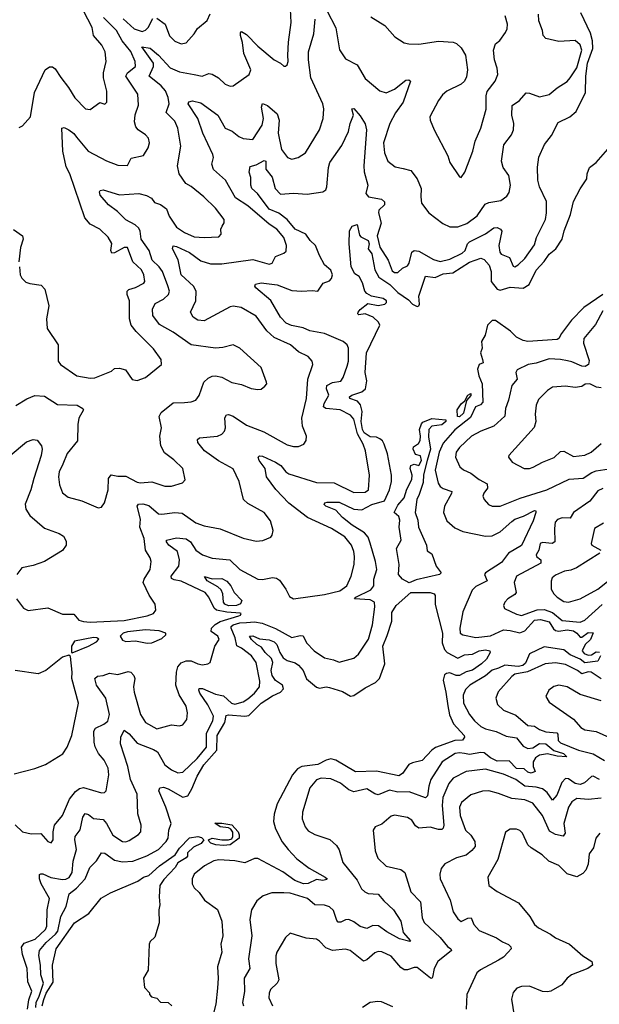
# Model space of a CAD drawing. Extents: x 2087054 to 2277909, y 548907 to 753496.
# Tile 313 of 444: x 2184403 to 2187963, y 689515 to 695562. Entities that reach past the tile are written whole.
import ezdxf

# ---------------------------------------------------------------- set-up
doc = ezdxf.new("R2010")
doc.units = 0

msp = doc.modelspace()

# ---------------------------------------------------------------- linework, layer by layer
at = {"layer": '0CON20XD'}
for points in [[(2184377.9, 693192.1), (2184446.2, 693233.8), (2184495, 693253.5), (2184555, 693250.6), (2184635, 693198.9), (2184755, 693195.4), (2184791.2, 693175), (2184793.8, 693165), (2184765.6, 693115), (2184758.9, 693075), (2184757.8, 692975), (2184695, 692897.5), (2184666.8, 692833.2), (2184645.6, 692785), (2184640, 692755), (2184646.9, 692705), (2184665.5, 692655.5), (2184699.4, 692629.4), (2184785, 692606.9), (2184885, 692563.8), (2184905, 692567.5), (2184924.3, 692595.7), (2184946.3, 692673.7), (2184948.2, 692745), (2184965, 692765.7), (2185005, 692757.9), (2185055, 692757.8), (2185125, 692721.5), (2185145, 692717.9), (2185215, 692723.5), (2185295, 692696.7), (2185335, 692697.1), (2185402.7, 692717.3), (2185418.8, 692735), (2185404, 692805), (2185349.5, 692859.5), (2185292.7, 692902.7), (2185269.1, 692945), (2185263.6, 693003.6), (2185273.1, 693055), (2185259.4, 693125), (2185270.9, 693149.1), (2185345, 693209.2), (2185415, 693211.1), (2185455.5, 693214.5), (2185485, 693226), (2185505, 693253.3), (2185534.7, 693335.3), (2185560.2, 693359.8), (2185585, 693371.9), (2185605, 693374.3), (2185645, 693366.9), (2185705, 693334.2), (2185765, 693322), (2185825, 693296.2), (2185865, 693290), (2185885, 693293.8), (2185909.5, 693310.5), (2185920, 693325), (2185918.8, 693335), (2185886.2, 693425), (2185755, 693544.3), (2185715, 693565.7), (2185650.9, 693549.1), (2185605, 693545.5), (2185455, 693566), (2185345, 693642.9), (2185261, 693691), (2185219.7, 693745), (2185219.2, 693785), (2185235, 693819.6), (2185285.7, 693845), (2185317.1, 693875), (2185321.9, 693895), (2185312, 693928), (2185280.5, 694015), (2185258.5, 694045), (2185215.5, 694085), (2185197.5, 694145), (2185149.5, 694215), (2185143.2, 694263.2), (2185135, 694282.2), (2185112.7, 694302.7), (2185055, 694333.3), (2185003.3, 694383.3), (2184947.5, 694425), (2184896.9, 694485), (2184892.3, 694505), (2184896.4, 694513.6), (2184915, 694516.5), (2185015, 694485.8), (2185135, 694495.3), (2185182.6, 694482.6), (2185211.9, 694465), (2185229.8, 694439.8), (2185267.8, 694427.8), (2185305, 694401.4), (2185321.8, 694355), (2185365, 694287.3), (2185415, 694254.7), (2185475, 694228.2), (2185535, 694223.9), (2185625, 694229.2), (2185641.2, 694245), (2185638, 694275), (2185645.9, 694294.1), (2185658.8, 694315), (2185658, 694335), (2185605, 694404.2), (2185533.7, 694473.7), (2185455, 694536.9), (2185422.5, 694555), (2185381.8, 694615), (2185371.8, 694665), (2185392.1, 694785), (2185373.9, 694895), (2185355, 694938), (2185301.7, 694991.7), (2185320.8, 695045), (2185313.9, 695085), (2185298, 695125), (2185271.2, 695155), (2185198.5, 695215), (2185224.9, 695275), (2185225.4, 695295.4), (2185152.9, 695395), (2185205, 695386.2), (2185255, 695344.3), (2185326.9, 695266.9), (2185385, 695242.2), (2185475, 695225.4), (2185524.4, 695215.6), (2185565, 695231.4), (2185585, 695227.8), (2185624, 695205), (2185665, 695166.2), (2185695, 695153.8), (2185715, 695156.2), (2185812, 695225), (2185821.8, 695255), (2185780, 695355), (2185771.8, 695421.8), (2185758.1, 695465), (2185758.3, 695481.7), (2185765, 695490), (2185795, 695470.8), (2185865, 695399.4), (2185965, 695315.7), (2186005.8, 695295.8), (2186025, 695277.5), (2186035, 695276.7), (2186046.2, 695285), (2186052.5, 695305), (2186048.9, 695345), (2186054.5, 695425), (2186070.5, 695545), (2186066.4, 695626.4)], [(2184399.3, 694900.7), (2184419.3, 694910.7), (2184468, 694965), (2184494, 695115), (2184560, 695255), (2184585, 695272.5), (2184605, 695272.5), (2184620.5, 695260.5), (2184655, 695207.1), (2184703.3, 695145), (2184741.7, 695081.7), (2184806.2, 695015), (2184835, 695010), (2184895, 695053.8), (2184925, 695043.3), (2184937.1, 695055), (2184937.9, 695122.1), (2184916.5, 695205), (2184917.8, 695235), (2184934.5, 695305), (2184927.3, 695365), (2184906.7, 695405), (2184855.4, 695465), (2184846.8, 695515), (2184795.5, 695615.5)], [(2186288.5, 695618.5), (2186345, 695511.2), (2186366.4, 695376.4), (2186405, 695322), (2186475, 695284.2), (2186525, 695201.4), (2186614.7, 695124.7), (2186653.8, 695113.8), (2186705.2, 695134.8), (2186775, 695190.5), (2186792.7, 695192.7), (2186803.8, 695185), (2186758.8, 695055), (2186710.8, 694989.2), (2186676.2, 694925), (2186638.5, 694805), (2186643.6, 694745), (2186665, 694692.5), (2186708.3, 694658.3), (2186758.9, 694648.9), (2186805.3, 694635.3), (2186843.7, 694583.7), (2186868.9, 694525), (2186866.4, 694475), (2186871.8, 694435), (2186915.6, 694375), (2187001.1, 694311.1), (2187045, 694290), (2187095, 694290), (2187149.9, 694310.1), (2187212, 694358), (2187261.3, 694428.7), (2187285, 694439.1), (2187358.9, 694451.1), (2187395, 694478), (2187408.7, 694501.3), (2187418.1, 694545), (2187408.5, 694605), (2187371.9, 694655), (2187363.4, 694693.4), (2187377.2, 694792.8), (2187424.6, 694855.4), (2187435.6, 694885), (2187437.3, 694925), (2187426.9, 694975), (2187428.6, 695035), (2187473.4, 695066.6), (2187515, 695113.1), (2187535, 695111.8), (2187595, 695088.9), (2187655, 695101.8), (2187705, 695143.6), (2187765, 695182.7), (2187785.2, 695204.8), (2187825, 695265.6), (2187855.8, 695375), (2187845, 695407.1), (2187815, 695434.3), (2187715, 695428.9), (2187635, 695445.8), (2187618.6, 695465), (2187614.4, 695495), (2187591.2, 695555), (2187590.6, 695595)], [(2184375, 690617.5), (2184418.8, 690575), (2184472.1, 690562.1), (2184533.2, 690563.2), (2184575, 690513.8), (2184595, 690506.7), (2184608.1, 690525), (2184607.5, 690575), (2184616.8, 690615), (2184665, 690674.5), (2184708.8, 690775), (2184745, 690822.3), (2184769.9, 690840.1), (2184795, 690846.7), (2184905, 690813.3), (2184924.4, 690815.6), (2184934.2, 690825), (2184950.5, 690925), (2184946.4, 690965), (2184920.6, 691015), (2184885.7, 691055), (2184866, 691096), (2184859.3, 691125), (2184857.3, 691192.7), (2184869, 691211), (2184920, 691235), (2184945, 691254.4), (2184953.8, 691295), (2184931.6, 691395), (2184873.4, 691475), (2184863.6, 691515), (2184880.2, 691529.8), (2184915, 691533.6), (2184955, 691549.4), (2185005, 691540.5), (2185069.3, 691559.3), (2185085.3, 691555.3), (2185104.4, 691535), (2185110.5, 691515), (2185102.5, 691465), (2185105, 691432.5), (2185144.1, 691294.1), (2185176, 691246), (2185245, 691206.9), (2185335, 691230.6), (2185385, 691226), (2185405, 691231.2), (2185430, 691265), (2185434.3, 691305.7), (2185424.4, 691345), (2185381.5, 691415), (2185361.1, 691475), (2185366.1, 691555), (2185375, 691587.1), (2185395, 691612.5), (2185425, 691624.7), (2185455, 691623.9), (2185496.7, 691605), (2185525, 691599.4), (2185557.5, 691605), (2185573.3, 691615), (2185602, 691715), (2185628.8, 691755), (2185620, 691775), (2185578.5, 691805), (2185581.5, 691825), (2185602.8, 691847.2), (2185633.8, 691866.2), (2185748.6, 691901.4), (2185758.8, 691905), (2185763.3, 691915), (2185756.7, 691916.7), (2185675, 691922.9), (2185611.2, 691935), (2185597.9, 691947.9), (2185564.6, 692015), (2185542.2, 692045), (2185395, 692114.2), (2185351.8, 692121.8), (2185335, 692130.6), (2185332.3, 692145), (2185380, 692205), (2185383.3, 692245), (2185372.3, 692295), (2185319.2, 692335), (2185304.5, 692355), (2185305, 692365.7), (2185365, 692380.3), (2185425, 692373.3), (2185451.9, 692355), (2185485, 692304.7), (2185525.8, 692275.8), (2185585, 692254.6), (2185692.9, 692245), (2185755.9, 692185.9), (2185865, 692126.9), (2185895, 692123.5), (2185955, 692136.9), (2185981.2, 692131.2), (2185999.1, 692119.1), (2186037.5, 692065), (2186059.7, 692019.7), (2186085, 692004.6), (2186275, 692031.2), (2186370, 692055), (2186412.5, 692085), (2186438.8, 692145), (2186457.7, 692215), (2186458.9, 692265), (2186456, 692295), (2186440, 692335), (2186400.4, 692385), (2186317.3, 692437.3), (2186171.4, 692505), (2186055, 692592.7), (2185977, 692677), (2185918.8, 692755), (2185910.9, 692805), (2185873.1, 692855), (2185866.7, 692875), (2185875, 692883.3), (2185895, 692880.6), (2185975, 692845.2), (2186005.9, 692825), (2186037.5, 692785), (2186055, 692773.6), (2186225, 692719.2), (2186335, 692717.7), (2186455, 692658.2), (2186525, 692660.6), (2186545.6, 692675), (2186552.1, 692765), (2186527.1, 692915), (2186513.2, 692955), (2186478.5, 693018.5), (2186455, 693109.5), (2186435, 693133.1), (2186372, 693165), (2186284, 693174), (2186268.5, 693185), (2186273, 693205), (2186301.6, 693255), (2186287.5, 693295), (2186289.6, 693315), (2186325, 693334.8), (2186375, 693341.4), (2186389.6, 693365), (2186415.3, 693435), (2186421.8, 693465), (2186423.3, 693545), (2186414.6, 693564.6), (2186388.8, 693585), (2186275, 693634.7), (2186185, 693650.8), (2186145, 693669.8), (2186073.1, 693683.1), (2186039, 693699), (2186004.5, 693735), (2185945, 693838.1), (2185852.9, 693915), (2185848, 693925), (2185852.2, 693937.8), (2185885, 693945.6), (2185985, 693934.6), (2186075, 693898.4), (2186135, 693893.8), (2186199.4, 693899.4), (2186235, 693893.8), (2186266.8, 693943.2), (2186305, 693957.5), (2186318.1, 693971.9), (2186323.3, 693995), (2186315, 694023.3), (2186275, 694056.7), (2186243.8, 694113.8), (2186220, 694175), (2186186.8, 694206.8), (2186159.7, 694245), (2186095.5, 694275.5), (2186045, 694335.8), (2185995, 694373.2), (2185935, 694399), (2185864.5, 694494.5), (2185828.7, 694525), (2185821.9, 694545), (2185822.7, 694592.7), (2185812.5, 694625), (2185818.8, 694661.2), (2185855, 694671.5), (2185905, 694696.5), (2185915, 694694), (2185915.4, 694645), (2185953.6, 694595), (2185971.9, 694525), (2186005, 694491.1), (2186085, 694496.7), (2186169.4, 694490.6), (2186265, 694504.2), (2186282.7, 694517.3), (2186289.6, 694535), (2186300.4, 694655), (2186308.5, 694685), (2186381.1, 694788.9), (2186422.2, 694875), (2186433.3, 694925), (2186452.9, 694975), (2186442.5, 695015), (2186455, 695016.2), (2186495, 694972.5), (2186525, 694923.3), (2186533.8, 694885), (2186515.8, 694665), (2186518.6, 694628.6), (2186541.1, 694545), (2186529.4, 694495), (2186545, 694474.8), (2186625, 694460.6), (2186643.8, 694443.8), (2186642.9, 694425), (2186607.9, 694392.1), (2186606.3, 694375), (2186623, 694313), (2186599.1, 694235), (2186614.6, 694165), (2186665.8, 694085), (2186690.3, 694020.3), (2186705, 694009.5), (2186725, 694009.3), (2186755, 694036), (2186785, 694051.2), (2186795, 694067.5), (2186812, 694135), (2186825, 694144.2), (2186855, 694139.4), (2186945, 694088.2), (2186985, 694076.8), (2187045, 694091.3), (2187121, 694129), (2187138.4, 694145), (2187153.6, 694185), (2187165, 694198.2), (2187265, 694247.7), (2187315, 694284.6), (2187335, 694285.4), (2187356, 694276), (2187363.6, 694263.6), (2187346.7, 694175), (2187353.1, 694135), (2187361.2, 694121.2), (2187410.8, 694100.8), (2187435, 694048.6), (2187445, 694044.5), (2187465, 694056.4), (2187505, 694096.1), (2187565, 694179.4), (2187578.2, 694225), (2187632, 694335), (2187639.6, 694375), (2187638.2, 694445), (2187595.5, 694535), (2187586.3, 694576.3), (2187582.8, 694657.2), (2187592.8, 694717.2), (2187627.1, 694795), (2187669.6, 694850.4), (2187709.7, 694930.3), (2187782, 694965), (2187821.8, 694998.2), (2187879.1, 695115), (2187880.9, 695215), (2187889.8, 695295), (2187923.4, 695385), (2187921.7, 695431.7), (2187909.3, 695479.3), (2187850.8, 695605)], [(2184382.5, 692005), (2184425, 691948), (2184455, 691933.1), (2184575, 691950), (2184665, 691910), (2184735, 691910.8), (2184766.2, 691875), (2184795.3, 691865.3), (2184835, 691862), (2185045, 691871.3), (2185185, 691900.8), (2185225, 691916), (2185239.2, 691935), (2185235, 691972.5), (2185197.3, 692027.3), (2185161.5, 692105), (2185167.3, 692125), (2185203.3, 692185), (2185210.8, 692235), (2185205, 692256.7), (2185176.4, 692305), (2185167.2, 692375), (2185139.7, 692445), (2185144.6, 692495), (2185123.3, 692575), (2185133, 692587), (2185158.7, 692588.7), (2185195, 692578.2), (2185255, 692527.3), (2185275, 692524.5), (2185355, 692534.7), (2185401.6, 692531.6), (2185485, 692471.9), (2185535, 692452.5), (2185635, 692435.7), (2185775, 692378.6), (2185855, 692359.4), (2185895.6, 692364.4), (2185945.7, 692384.3), (2185954.1, 692395.9), (2185959.2, 692425), (2185942.9, 692485), (2185904, 692535), (2185805, 692591.4), (2185778.1, 692615), (2185750.5, 692725), (2185715, 692804), (2185623.5, 692853.5), (2185538.1, 692915), (2185497.8, 692965), (2185495.7, 692984.3), (2185506.7, 692993.3), (2185617.5, 693005), (2185644.4, 693015.6), (2185660.8, 693035), (2185666.9, 693055), (2185662.2, 693117.8), (2185673.8, 693135), (2185685, 693136.7), (2185715, 693126.9), (2185795, 693072.7), (2185901.5, 693031.5), (2186045, 692950), (2186085, 692940), (2186115, 692940.8), (2186147.5, 692955), (2186163, 692977), (2186163.8, 693005), (2186140.6, 693065), (2186135.5, 693115.5), (2186165.4, 693235), (2186172.5, 693355), (2186202.9, 693445), (2186200, 693465), (2186175, 693494.2), (2186115, 693521.9), (2186065.7, 693565), (2185965, 693610.9), (2185920.6, 693650.6), (2185855, 693740.6), (2185762.5, 693795), (2185715, 693802.2), (2185695, 693798.5), (2185535, 693712.5), (2185496.9, 693716.9), (2185467.5, 693735), (2185452.5, 693765), (2185484.7, 693835.3), (2185486.6, 693895), (2185470.9, 693925), (2185394.8, 693995), (2185376.4, 694086.4), (2185340.8, 694155), (2185345, 694172.5), (2185365, 694170), (2185445, 694131.2), (2185515, 694081.1), (2185575, 694061.8), (2185645, 694063.3), (2185835, 694088.2), (2185935, 694060.4), (2185954.3, 694065.7), (2185975, 694108.6), (2186025, 694128.2), (2186039.3, 694140.7), (2186040.8, 694175), (2186024.6, 694225), (2185982.7, 694275), (2185935, 694306.8), (2185805, 694419.2), (2185728.9, 694468.9), (2185667.4, 694577.4), (2185592.6, 694642.6), (2185583.6, 694675), (2185592.9, 694715), (2185589.2, 694735), (2185528, 694865), (2185497.5, 694955), (2185436.9, 695045), (2185442.5, 695057.5), (2185465, 695064.7), (2185515, 695051.4), (2185619.8, 694975), (2185665.4, 694895), (2185707, 694877), (2185747.8, 694845), (2185775, 694831.8), (2185835, 694825.7), (2185892, 694915), (2185900, 694955), (2185888.5, 695025), (2185893.5, 695046.5), (2185925, 695034.4), (2185983.5, 694983.5), (2185997.6, 694945), (2185990.6, 694865), (2186011.5, 694765), (2186048, 694715), (2186074.1, 694705.9), (2186112.5, 694715), (2186158.8, 694745), (2186244.5, 694885), (2186267.1, 694955), (2186270.7, 695015), (2186264.1, 695045), (2186191.7, 695205), (2186176.5, 695315), (2186177.6, 695365), (2186209.7, 695475), (2186217.8, 695565)], [(2184401.1, 694045), (2184405.7, 693995), (2184415.5, 693975.5), (2184440.7, 693950.7), (2184465, 693941.4), (2184535, 693930.8), (2184557.2, 693907.2), (2184580.6, 693805), (2184566.9, 693725), (2184571.1, 693665), (2184637.9, 693565), (2184638.1, 693465), (2184654, 693445), (2184754.6, 693374.6), (2184835, 693360), (2184865, 693361.5), (2184965.9, 693404.1), (2184985, 693420), (2185015, 693422), (2185052.3, 693412.3), (2185093, 693353), (2185125, 693346), (2185175, 693364), (2185273.3, 693445), (2185272, 693475), (2185225, 693540.8), (2185117.4, 693647.4), (2185087.8, 693685), (2185077.8, 693725), (2185076.2, 693836.2), (2185063.1, 693875), (2185062.9, 693895), (2185073.8, 693905), (2185113.3, 693916.7), (2185165, 693943.3), (2185171.2, 693955), (2185165.3, 693995), (2185150.9, 694025), (2185096.9, 694075), (2185065, 694163.3), (2185045, 694163.4), (2184985, 694129.2), (2184968.3, 694128.3), (2184963.2, 694145), (2184967.6, 694187.6), (2184945.4, 694225.4), (2184894, 694275), (2184836.1, 694306.1), (2184803.3, 694345), (2184710.4, 694615), (2184688.1, 694658.1), (2184667.2, 694755), (2184661.2, 694895), (2184675, 694899.2), (2184705, 694886.5), (2184735, 694862.7), (2184751.1, 694841.1), (2184824.2, 694755), (2184936.2, 694695), (2185005, 694667.8), (2185065, 694666.7), (2185088.3, 694711.7), (2185162.7, 694727.3), (2185192.2, 694775), (2185199.5, 694805), (2185194.4, 694835), (2185175.3, 694855.3), (2185130, 694885), (2185115.6, 694905), (2185106.9, 694935), (2185112, 694978), (2185132.8, 695037.2), (2185128.9, 695105), (2185054.7, 695215), (2185064.6, 695235), (2185113.8, 695275), (2185112.3, 695305), (2185085, 695366.2), (2185031.2, 695431.2), (2184997, 695495), (2184918.1, 695575)], [(2185038.2, 695568.2), (2185105, 695505.3), (2185155, 695489.3), (2185175, 695497.3), (2185192.1, 695515), (2185220.5, 695569.5)], [(2185245, 695570.9), (2185295.5, 695535), (2185323.9, 695463.9), (2185355, 695430), (2185394.2, 695414.2), (2185425, 695420), (2185475, 695476), (2185495, 695508), (2185555, 695556.7), (2185573, 695597)], [(2186558.8, 695578.8), (2186645, 695525.8), (2186706.6, 695456.6), (2186765, 695420.8), (2186793.2, 695413.2), (2186855, 695411.4), (2186975, 695429.2), (2187065, 695423.1), (2187086.2, 695415), (2187115, 695390), (2187141.2, 695345), (2187152.9, 695255), (2187147.9, 695212.1), (2187135.8, 695185), (2187115, 695166.9), (2187027.4, 695122.6), (2187000.2, 695099.8), (2186974.6, 695065.4), (2186922.5, 694965), (2186923.5, 694945), (2186949.2, 694885), (2187033.1, 694725), (2187045.8, 694685), (2187105, 694597.5), (2187115, 694592.5), (2187138, 694625), (2187186.7, 694755), (2187201.1, 694815), (2187236.5, 694895), (2187267.7, 695012.3), (2187267.5, 695067.5), (2187267.3, 695095), (2187275, 695121.2), (2187322.9, 695185), (2187340, 695225), (2187335.6, 695265), (2187318.6, 695315), (2187314.3, 695375.7), (2187325.9, 695414.1), (2187351.2, 695435), (2187387.6, 695482.4), (2187397.5, 695505), (2187399.2, 695535), (2187384.4, 695585)], [(2186566.4, 694125), (2186585.3, 694025.3), (2186609.8, 693979.8), (2186675.8, 693935), (2186725, 693887.1), (2186790.5, 693840.5), (2186815.6, 693815), (2186845, 693800.4), (2186855.2, 693804.8), (2186859.2, 693815), (2186854.7, 693865), (2186895, 693987.7), (2186955, 693979.4), (2187005, 694000.3), (2187062.8, 694007.2), (2187165, 694073.8), (2187235, 694098.1), (2187255, 694088.6), (2187286.1, 694055), (2187298, 694015), (2187298.6, 693955), (2187335, 693907.6), (2187355, 693900.7), (2187415, 693918.4), (2187495, 693913.3), (2187533.3, 693936.7), (2187575.3, 694024.7), (2187623.8, 694076.2), (2187655, 694121.1), (2187696.9, 694155), (2187735.6, 694215), (2187746.7, 694265), (2187785.4, 694365), (2187804.7, 694445.3), (2187845, 694523.3), (2187886, 694585), (2187888, 694615), (2187903.3, 694655), (2187944.2, 694685.8), (2188015, 694766.7)], [(2184450.5, 689485), (2184458.5, 689541.5), (2184476.2, 689595), (2184452.1, 689652.1), (2184447.5, 689735), (2184420.5, 689820.5), (2184413.4, 689866.6), (2184430, 689890), (2184498.2, 689915), (2184561.1, 689975), (2184570, 689995), (2184570.6, 690095), (2184586, 690165), (2184533.8, 690255), (2184524.2, 690285), (2184525, 690311.2), (2184532.9, 690317.1), (2184544.5, 690315.5), (2184592.9, 690292.9), (2184665, 690281.2), (2184687, 690283), (2184706.6, 690293.4), (2184725.8, 690325), (2184730.9, 690395), (2184752.1, 690465), (2184741.8, 690525), (2184744, 690546), (2184773.9, 690586.1), (2184790, 690665), (2184805, 690686.7), (2184825, 690680.5), (2184855, 690656.2), (2184915, 690650.4), (2184936.2, 690626.1), (2184975, 690552.9), (2185035, 690514.5), (2185055, 690512.7), (2185075, 690520), (2185132.2, 690557.8), (2185146.9, 690575), (2185148.5, 690615), (2185127.9, 690685), (2185123.9, 690805), (2185083.3, 690895), (2185067.4, 690975), (2185021.8, 691115), (2185024.5, 691155), (2185045, 691198), (2185075, 691175.4), (2185125, 691119.2), (2185225, 691079.7), (2185248.5, 691065), (2185295, 690985.4), (2185335, 690955.8), (2185375, 690937.1), (2185405, 690940.4), (2185491.9, 691025), (2185549.2, 691095), (2185549.2, 691180.8), (2185588.3, 691255), (2185592.9, 691285), (2185558.9, 691355), (2185508.9, 691425), (2185502.3, 691445), (2185505.6, 691454.4), (2185525, 691455.3), (2185605, 691419.8), (2185655, 691410.2), (2185704.7, 691365), (2185725, 691358.9), (2185775, 691372.9), (2185805, 691390), (2185845.9, 691425), (2185876.2, 691465), (2185878.8, 691498.8), (2185855.4, 691615), (2185826, 691655), (2185765, 691701.2), (2185735.7, 691715.7), (2185726.5, 691765), (2185701.2, 691825), (2185701.9, 691835), (2185714.7, 691845), (2185755, 691857.3), (2185795, 691860.8), (2185845, 691863.6), (2185892, 691855), (2185975, 691823.3), (2186075, 691767.1), (2186125, 691779.3), (2186145, 691777.5), (2186165, 691735.8), (2186210.6, 691685), (2186275, 691642.5), (2186331.3, 691631.3), (2186365, 691616), (2186455, 691640), (2186483.3, 691665), (2186545, 691757.1), (2186570, 691845), (2186585.2, 691955.2), (2186581.8, 691985), (2186555, 691999.3), (2186460, 692005), (2186466.7, 692015), (2186559.4, 692060.6), (2186577.3, 692085), (2186577.3, 692125), (2186595.8, 692185), (2186587.9, 692235), (2186556.6, 692346.6), (2186543.8, 692383.8), (2186521.1, 692411.1), (2186445, 692456.8), (2186385.3, 692505), (2186345, 692549.7), (2186284.2, 692575), (2186273.8, 692585), (2186276.7, 692595), (2186290.9, 692599.1), (2186365, 692598.4), (2186455, 692556.3), (2186505, 692552.6), (2186565, 692583.8), (2186643.5, 692606.5), (2186675.2, 692675), (2186686.7, 692725), (2186686.8, 692765), (2186661.4, 692895), (2186641.3, 692955), (2186631.1, 692975), (2186615, 692988.8), (2186595, 692997.3), (2186555, 693000.5), (2186519.1, 693025), (2186509.2, 693045), (2186501.3, 693095), (2186506.1, 693155), (2186497, 693197), (2186478.3, 693218.3), (2186431.2, 693235), (2186428.8, 693245), (2186442.5, 693255), (2186505, 693276.7), (2186526.6, 693295), (2186534.7, 693345), (2186524.6, 693395), (2186534, 693515), (2186615.5, 693685.5), (2186607.5, 693705), (2186574.5, 693734.5), (2186525, 693756.2), (2186485, 693749.2), (2186479.2, 693755), (2186481.1, 693765), (2186495, 693782.5), (2186541.8, 693818.2), (2186605, 693807.4), (2186645, 693814.8), (2186656.9, 693825), (2186655, 693836), (2186635, 693850.6), (2186563.5, 693863.5), (2186535, 693879.5), (2186523.5, 693895), (2186508.3, 693945), (2186488.1, 693985), (2186462.1, 694002.1), (2186438.1, 694045), (2186425.9, 694185), (2186429.1, 694265), (2186445, 694294.2), (2186475, 694304), (2186489.1, 694239.1), (2186498.4, 694228.4), (2186543.8, 694205), (2186549.2, 694185), (2186543.8, 694155), (2186566.4, 694125)], [(2184364.2, 694274.2), (2184420, 694235), (2184422.9, 694215), (2184407.3, 694162.7), (2184396.5, 694075)], [(2187985.4, 693874.6), (2187867.3, 693795), (2187792.7, 693717.3), (2187730.4, 693635), (2187715.4, 693604.6), (2187705, 693598.1), (2187525, 693586.1), (2187495, 693592), (2187455, 693612.5), (2187418.2, 693648.2), (2187325, 693713.9), (2187305, 693714), (2187276.9, 693685), (2187262.9, 693625), (2187240.3, 693585), (2187244.4, 693545), (2187234.2, 693515), (2187246.6, 693475), (2187250, 693455), (2187224.8, 693445.2), (2187215.4, 693415), (2187222.5, 693375), (2187243, 693325), (2187247.2, 693212.8), (2187232.8, 693197.2), (2187202.4, 693185), (2187171.1, 693118.9), (2187075, 693043.7), (2187005, 692961.6), (2186979.8, 692905), (2186954.8, 692795), (2186973.8, 692715), (2186985, 692695.5), (2187005, 692681.8), (2187056.5, 692665), (2187055, 692652.5), (2187011.3, 692575), (2187006.1, 692536.1), (2187027.3, 692485), (2187075, 692441.8), (2187125, 692418.8), (2187265, 692390.6), (2187305, 692392.2), (2187355, 692416.2), (2187425, 692479.5), (2187445, 692493.9), (2187497.1, 692512.9), (2187565, 692548.6), (2187573.3, 692545), (2187574, 692535), (2187557.7, 692485), (2187485, 692333.2), (2187405, 692285.3), (2187362.2, 692227.8), (2187264.2, 692165), (2187257.5, 692155), (2187273.8, 692115), (2187205, 692080.9), (2187181.9, 692058.1), (2187123.9, 691925), (2187107.3, 691825), (2187108.6, 691795), (2187125, 691783.3), (2187205, 691766.8), (2187295, 691777.1), (2187375, 691814), (2187415, 691811.4), (2187475, 691795.9), (2187505, 691809), (2187565, 691874.8), (2187601.3, 691878.7), (2187655, 691864.1), (2187681.6, 691821.6), (2187695, 691810.8), (2187715, 691806.1), (2187765, 691814.6), (2187805, 691808.6), (2187825.2, 691795), (2187845, 691769.2), (2187855, 691769.1), (2187895, 691798.8), (2187926.2, 691796.2), (2187908.6, 691755), (2187876.1, 691723.9), (2187858.7, 691685), (2187870.1, 691670.1), (2187895, 691658.2), (2187915, 691660.8), (2187945, 691679.7), (2187965, 691676.7)], [(2187985.9, 693774.1), (2187939.6, 693690.4), (2187868.9, 693605), (2187865.6, 693575), (2187901.8, 693468.2), (2187896.1, 693443.9), (2187877.1, 693432.9), (2187855, 693433.2), (2187795, 693461.2), (2187766.9, 693466.9), (2187725, 693475.7), (2187655, 693478.9), (2187575, 693453.2), (2187526.7, 693445), (2187458.7, 693411.3), (2187451.4, 693395), (2187459.5, 693355), (2187425.4, 693314.6), (2187405.3, 693224.7), (2187387.1, 693175), (2187382.3, 693127.7), (2187315.3, 693064.7), (2187235, 693035.9), (2187178.5, 693005), (2187104.6, 692935), (2187084.6, 692905), (2187080, 692875), (2187105.7, 692815), (2187128.1, 692798.1), (2187175, 692777.9), (2187225, 692737.9), (2187275, 692712), (2187277.3, 692685), (2187253.3, 692655), (2187248.8, 692635), (2187256.7, 692615), (2187283.3, 692585), (2187305, 692574.4), (2187355, 692574.6), (2187477, 692623), (2187640, 692675), (2187779.1, 692740.9), (2187865, 692746.8), (2187918.3, 692781.7), (2187945, 692791.8), (2188024.1, 692804.1)], [(2187975, 693301), (2187946, 693306), (2187904.6, 693325.4), (2187877.3, 693322.7), (2187855, 693309.2), (2187815, 693302.9), (2187755, 693311.6), (2187676, 693305), (2187644.3, 693285), (2187590.6, 693229.4), (2187575.4, 693194.6), (2187569.8, 693139.8)], [(2187105, 693123.7), (2187092.5, 693125), (2187090.9, 693165), (2187115, 693203.1), (2187138.1, 693221.9), (2187155, 693255.6), (2187175, 693266), (2187175, 693254.2), (2187147.5, 693222.5), (2187129.2, 693145), (2187105, 693123.7)], [(2187569.8, 693139.8), (2187572.9, 693095), (2187563.1, 693056.9), (2187408, 692885), (2187406.2, 692875), (2187428, 692845), (2187502.5, 692805), (2187535, 692805.6), (2187557, 692813), (2187614.6, 692845.4), (2187686.1, 692873.9), (2187725, 692909.5), (2187745, 692911.2), (2187805, 692879.6), (2187875, 692888.2), (2187913.3, 692906.7), (2187975, 692960)], [(2186795, 692104), (2186754.2, 692125), (2186730.6, 692155), (2186734.3, 692215.7), (2186716.9, 692315), (2186745.3, 692364.7), (2186733, 692445), (2186738.5, 692488.5), (2186731.6, 692511.6), (2186702.9, 692535), (2186725, 692580), (2186764.7, 692625), (2186781.1, 692678.9), (2186811.3, 692738.7), (2186814.4, 692765), (2186802.1, 692805), (2186805, 692823.3), (2186825, 692832.5), (2186855, 692824), (2186871.1, 692855), (2186865, 692882.5), (2186835, 692892.5), (2186820.6, 692925), (2186822.1, 692937.9), (2186851.7, 692958.3), (2186862.5, 692977.5), (2186865.8, 693005), (2186859.1, 693045), (2186870.2, 693079.8), (2186879.7, 693090.3), (2186935, 693112.7), (2187020, 693105), (2187020, 693095), (2186995, 693074.6), (2186934.7, 693065.3), (2186915.6, 693045), (2186915, 693000), (2186925.5, 692925), (2186905.9, 692854.1), (2186882.8, 692767.2), (2186880.4, 692719.6), (2186857.3, 692645), (2186841.5, 692615), (2186832.5, 692535), (2186847.9, 692487.9), (2186852.5, 692445), (2186901.2, 692335), (2186905, 692300), (2186935, 692282.5), (2186960.8, 692205), (2186992.5, 692165), (2186982, 692155), (2186837.9, 692122.1), (2186795, 692104)], [(2184345, 692886.2), (2184445, 692968.9), (2184485, 692984.3), (2184509.1, 692979.1), (2184535.6, 692945), (2184540, 692925), (2184535.4, 692885), (2184488.8, 692745), (2184472, 692675), (2184435.8, 692585.8), (2184440, 692555), (2184465, 692517.1), (2184555, 692438.9), (2184645, 692406.7), (2184670.9, 692390.9), (2184688.3, 692358.3), (2184688.5, 692335), (2184665, 692302.5), (2184555.9, 692234.1), (2184485, 692209.5), (2184415, 692196.2), (2184385.8, 692155)], [(2187985, 692682.1), (2187955, 692667.9), (2187905.2, 692604.8), (2187805.3, 692535), (2187785, 692500), (2187735, 692503.3), (2187707.2, 692492.8), (2187692.8, 692475), (2187687.3, 692437.3), (2187690.6, 692355), (2187674.5, 692345.5), (2187615, 692350.6), (2187600, 692345), (2187591.1, 692305), (2187575.6, 692275), (2187577.5, 692265), (2187604, 692245), (2187604.2, 692225), (2187455, 692144.5), (2187440.4, 692105), (2187451.8, 692045), (2187445, 692032.7), (2187401.4, 692005), (2187382.5, 691985), (2187374.2, 691965), (2187381.2, 691945), (2187455, 691910.4), (2187485, 691902.7), (2187582.4, 691937.6), (2187625, 691940.6), (2187675, 691921.7), (2187735, 691872.2), (2187845, 691862.8), (2187875.2, 691874.8), (2187980.5, 691969.5)], [(2187990, 692470), (2187933.2, 692436.8), (2187912.5, 692345), (2187918, 692335), (2187972, 692305)], [(2187965.8, 692285), (2187823.9, 692196.1), (2187788.6, 692181.4), (2187750, 692175), (2187695, 692150.8), (2187674, 692135), (2187667.3, 692112.7), (2187668.6, 692065), (2187684.2, 692035), (2187704.6, 692014.6), (2187745, 691989.4), (2187774.6, 691984.6), (2187845, 692004.6), (2187955, 692064.2), (2188122.3, 692197.7)], [(2185685, 691962.2), (2185662.3, 691972.3), (2185654.8, 691985), (2185650.8, 692035), (2185640.2, 692060.2), (2185618.8, 692078.8), (2185554, 692115), (2185537, 692143), (2185585, 692128.1), (2185645, 692130.7), (2185675, 692113.5), (2185699.8, 692085), (2185720.8, 692045), (2185767.1, 691995), (2185759.6, 691975), (2185735, 691963.2), (2185685, 691962.2)], [(2184501.5, 689495), (2184503.2, 689525), (2184522.8, 689565), (2184548.3, 689645), (2184532.4, 689695), (2184531.2, 689755), (2184519.5, 689815), (2184524.7, 689845), (2184565.2, 689895), (2184621.9, 689945), (2184636.1, 689965), (2184655.6, 690055), (2184687.7, 690115), (2184705.8, 690194.2), (2184751.9, 690228.1), (2184804.2, 690285), (2184834.4, 690355.6), (2184874.8, 690395.2), (2184905, 690444.2), (2184925, 690442.2), (2184985, 690399.2), (2185035, 690390), (2185096.9, 690393.1), (2185182.7, 690427.3), (2185255, 690465.4), (2185302.3, 690515), (2185313.8, 690535), (2185317.9, 690585), (2185333.1, 690625), (2185300.4, 690725), (2185257.1, 690825), (2185264, 690845), (2185285, 690848.1), (2185315, 690837.9), (2185405, 690786.5), (2185435, 690794.3), (2185461, 690839), (2185493, 690917), (2185534.8, 690985), (2185613.8, 691075), (2185616, 691165), (2185662.9, 691245), (2185670.7, 691289.3), (2185685, 691293.2), (2185785, 691284.3), (2185811, 691289), (2185885.4, 691364.6), (2185955, 691410), (2186005, 691432.5), (2186023.3, 691453.3), (2186017.8, 691475), (2185975, 691503.2), (2185954.1, 691535), (2185946.8, 691565), (2185958.1, 691615), (2185949.5, 691639.5), (2185911.5, 691675), (2185888.7, 691708.7), (2185858.6, 691725), (2185826.9, 691755), (2185815, 691775.8), (2185835, 691778.7), (2185875, 691758.6), (2185935, 691753.8), (2185965, 691742), (2185981.4, 691725), (2186001.1, 691675), (2186022, 691642), (2186045, 691625.8), (2186095, 691612.3), (2186115, 691597.7), (2186144.7, 691565), (2186164.2, 691514.2), (2186225, 691462.5), (2186245, 691457.5), (2186285, 691464.3), (2186305, 691461.5), (2186385, 691435.4), (2186435, 691406.7), (2186455, 691412.1), (2186525, 691459.1), (2186589.2, 691490.8), (2186613.6, 691515), (2186645.4, 691605), (2186634.1, 691715), (2186659.2, 691780.8), (2186687.8, 691867.8), (2186689.3, 691920.7), (2186715.7, 691965), (2186805, 692043.1), (2186925, 692043.6), (2186948.8, 692035), (2186954.2, 692025), (2186955, 691970), (2186999.6, 691795), (2186997.2, 691735), (2187012.6, 691695), (2187028.2, 691675), (2187095, 691640.4), (2187135, 691660.2), (2187184.5, 691665.5), (2187225, 691686.2), (2187265, 691692.2), (2187290, 691685), (2187293.8, 691675), (2187269.6, 691635), (2187240, 691605), (2187185, 691566.6), (2187145, 691557.2), (2187105, 691533.9), (2187083.7, 691533.7), (2187045, 691550.3), (2187025, 691547.1), (2187012.4, 691537.6), (2187003.4, 691505), (2187021.2, 691431.2), (2187031.8, 691348.2), (2187042, 691292), (2187066.6, 691236.6), (2187132.5, 691165), (2187136, 691155), (2187122, 691138), (2187075, 691134.7), (2186958, 691092), (2186934.8, 691075.2), (2186875, 691011.3), (2186815, 690997.9), (2186792.9, 690987.1), (2186755, 690933.3), (2186731.5, 690918.5), (2186595, 690947), (2186465, 690943.3), (2186345, 691013.8), (2186315, 691021.5), (2186285.1, 691014.9), (2186235, 690987.3), (2186135.2, 690974.8), (2186109.7, 690960.3), (2186078, 690925), (2185985, 690746), (2185965, 690683.3), (2185962.7, 690637.3), (2185973.1, 690593.1), (2186015, 690513.5), (2186050.9, 690465), (2186105, 690409.3), (2186180.2, 690350.2), (2186280, 690295), (2186291.2, 690285), (2186289.2, 690280.8), (2186265.4, 690274.6), (2186225, 690281.5), (2186175, 690255.9), (2186146.2, 690255), (2186093.6, 690275), (2186019.1, 690329.1), (2185865, 690411.1), (2185845, 690411.1), (2185785, 690384.5), (2185725, 690396), (2185625, 690403.2), (2185595, 690395.3), (2185538.9, 690365), (2185475, 690314.3), (2185463.1, 690285), (2185463.1, 690255), (2185475, 690229.4), (2185505, 690202.5), (2185538.1, 690155), (2185617.6, 690097.6), (2185643.5, 690025), (2185650, 689935), (2185638.5, 689885), (2185643.8, 689835), (2185617.5, 689745), (2185622.3, 689675), (2185618.2, 689615), (2185607.3, 689515), (2185589.5, 689445)], [(2185185, 691731.9), (2185215, 691734.2), (2185275, 691761.2), (2185300, 691785), (2185300, 691795), (2185259.5, 691809.5), (2185175, 691814.7), (2185065, 691802.5), (2185039.2, 691795), (2185020.8, 691775), (2185035, 691752), (2185055, 691742.9), (2185115, 691748.1), (2185185, 691731.9)], [(2184725, 691672.5), (2184825, 691714.3), (2184875, 691741.2), (2184888.3, 691758.3), (2184876.6, 691766.6), (2184855, 691766.7), (2184738.8, 691745), (2184721.2, 691715), (2184720, 691675), (2184725, 691672.5)], [(2187970.5, 691655), (2187955, 691622.9), (2187875, 691612), (2187845, 691633.9), (2187785, 691662.1), (2187745, 691691.8), (2187625, 691709.5), (2187535, 691668), (2187509.5, 691610.5), (2187494.5, 691595.5), (2187465, 691589.6), (2187382.5, 691597.5), (2187345, 691578.4), (2187305, 691567), (2187265, 691532.4), (2187168.9, 691475), (2187142.2, 691447.8), (2187126, 691414), (2187128.9, 691365), (2187165, 691294.4), (2187196.9, 691255), (2187235, 691221.3), (2187265, 691206.5), (2187330.6, 691190.6), (2187391.1, 691161.1), (2187455, 691152), (2187495, 691101.2), (2187525, 691085.3), (2187555, 691089.7), (2187595, 691117.4), (2187635, 691114.8), (2187683.6, 691073.6), (2187744, 691055), (2187763.8, 691035), (2187705, 691038.2), (2187645, 691053.3), (2187595, 691044), (2187572.1, 691028), (2187557.7, 691005), (2187556, 690976), (2187569.2, 690945), (2187544.8, 690935.2), (2187525, 690940.4), (2187501.1, 690961.1), (2187454, 690964), (2187410.4, 691010.4), (2187335, 691008.8), (2187295, 691028.4), (2187255, 691058.8), (2187235, 691062.1), (2187165, 691050), (2187135.3, 691054.7), (2187105, 691059.8), (2187077.1, 691055), (2186998.5, 691005), (2186929.2, 690895), (2186915.6, 690854.4), (2186907.4, 690795), (2186895, 690782.1), (2186795, 690818.9), (2186725, 690817.3), (2186675, 690830.4), (2186605, 690801.1), (2186585, 690807.1), (2186535, 690838.5), (2186455, 690819.1), (2186425, 690832.7), (2186373, 690873), (2186315, 690899.1), (2186255, 690903.8), (2186225, 690894.5), (2186185, 690844), (2186140, 690695), (2186137.5, 690655), (2186155.7, 690605), (2186175, 690580.8), (2186215, 690557.5), (2186308, 690528), (2186349.8, 690489.8), (2186364.6, 690464.6), (2186388.5, 690385), (2186475, 690276.9), (2186502.5, 690225), (2186522.5, 690205), (2186543.3, 690195), (2186605, 690190.9), (2186639.4, 690149.4), (2186698.8, 690095), (2186744.4, 690025), (2186757.5, 689955), (2186802.5, 689905), (2186800, 689900), (2186735, 689917.2), (2186659, 689959), (2186606.8, 689996.8), (2186571.8, 689998.2), (2186535, 689980.5), (2186495, 689993.2), (2186455, 690022.3), (2186425, 690035.3), (2186405, 690034.7), (2186375, 690020.3), (2186359.5, 690019.5), (2186350.4, 690030.4), (2186330.8, 690090.9), (2186305, 690114.5), (2186275, 690123.8), (2186215, 690125.5), (2186170, 690165), (2186065, 690196.5), (2186025, 690199.1), (2185950.6, 690199.4), (2185898.2, 690181.8), (2185858.9, 690151.1), (2185827.5, 690095), (2185815.5, 690035), (2185827.9, 689935), (2185808.2, 689795), (2185815.5, 689735), (2185780.8, 689675), (2185783.6, 689593.6), (2185772.1, 689525), (2185778.5, 689505)], [(2184368.9, 690931.1), (2184495, 690962.9), (2184561.7, 690988.3), (2184667.8, 691052.2), (2184694.2, 691095), (2184723.6, 691165), (2184764.4, 691365), (2184722.5, 691515), (2184724.5, 691555), (2184715, 691650), (2184705, 691660), (2184665, 691646), (2184563.8, 691565), (2184515.5, 691544.5), (2184375, 691565.5)], [(2187975, 691513), (2187912.5, 691555), (2187895, 691556.1), (2187855, 691544.2), (2187828.7, 691565), (2187755, 691601.4), (2187695, 691611.9), (2187631.2, 691605), (2187522.3, 691557.7), (2187445, 691542.5), (2187425, 691528.8), (2187341.8, 691435), (2187326.7, 691395), (2187337.2, 691357.2), (2187375, 691321.1), (2187450.7, 691290.7), (2187525, 691227.5), (2187565, 691222.1), (2187595, 691201.8), (2187635, 691187.7), (2187702.4, 691182.4), (2187708.2, 691175), (2187711.6, 691135), (2187725, 691121.1), (2187835, 691076), (2187925, 691054.2), (2187995, 691013.1)], [(2187975, 691377.7), (2187845, 691417.9), (2187765, 691465.5), (2187715, 691474.6), (2187683.6, 691466.4), (2187654.2, 691445), (2187635.8, 691405), (2187655, 691371.4), (2187805, 691266.7), (2187849.2, 691215), (2187875, 691201.2), (2187945, 691191.2), (2188025, 691153.1)], [(2187965, 690895.7), (2187925, 690916.6), (2187915, 690914.3), (2187872.1, 690875), (2187845, 690864.7), (2187815, 690870.3), (2187775, 690899.2), (2187755, 690901.8), (2187733.2, 690876.8), (2187701.5, 690798.5), (2187675, 690768.8), (2187642.2, 690815), (2187615, 690837.7), (2187575, 690848.4), (2187505.7, 690855), (2187450.9, 690895), (2187375, 690929.1), (2187265, 690958.4), (2187145.8, 690944.2), (2187065.8, 690904.2), (2187038.2, 690871.8), (2187002.5, 690785), (2186997.4, 690735), (2187008.7, 690615), (2187003.8, 690596.2), (2186995, 690588.1), (2186975, 690587.5), (2186925, 690603.1), (2186855, 690596), (2186835, 690612), (2186812.5, 690645), (2186785, 690662.9), (2186704.4, 690675.6), (2186685, 690670), (2186627.8, 690622.2), (2186585.9, 690604.1), (2186573.8, 690585), (2186586.6, 690456.6), (2186603, 690413), (2186653.9, 690363.9), (2186743.2, 690343.2), (2186768.8, 690325), (2186805.7, 690205), (2186865, 690143.8), (2186874.7, 690045), (2186886.4, 690016.4), (2186985.2, 689925.2), (2187029.7, 689869.7), (2187052, 689855), (2187055.7, 689845), (2186971.4, 689778.6), (2186948.2, 689735), (2186939.1, 689680.9), (2186935, 689674.3), (2186925.6, 689674.4), (2186845, 689740.9), (2186825, 689741.5), (2186785, 689726.5), (2186765, 689725.6), (2186745, 689740.6), (2186685, 689810.6), (2186627.4, 689837.4), (2186605, 689839.5), (2186585, 689831.9), (2186535, 689787.1), (2186515, 689780.6), (2186433.3, 689845), (2186405, 689853.1), (2186325, 689845.5), (2186282.4, 689862.4), (2186245, 689903.1), (2186225, 689914.4), (2186162.1, 689922.1), (2186065, 689950.8), (2186034.6, 689925.4), (2185983.1, 689835), (2185976.7, 689813.3), (2185976, 689765), (2185994.5, 689665), (2185984.6, 689645.4), (2185943.5, 689605), (2185935, 689582.5), (2185934.1, 689554.1), (2185955.2, 689505.2)], [(2187975, 690781.8), (2187895, 690772.2), (2187825, 690778.5), (2187795, 690759.4), (2187773.8, 690725), (2187746.2, 690625), (2187753.8, 690565), (2187741.7, 690548.3), (2187695, 690557.5), (2187658.1, 690578.1), (2187615.3, 690675), (2187555, 690750.9), (2187505, 690771.2), (2187425, 690777.9), (2187345, 690810.4), (2187285, 690825.4), (2187245, 690824.5), (2187175, 690801.5), (2187116.7, 690753.3), (2187104.6, 690725), (2187109.2, 690675), (2187141.5, 690585), (2187175, 690553.1), (2187199.6, 690515), (2187200, 690485), (2187180.9, 690459.1), (2187145, 690431.5), (2187085, 690413.8), (2187015, 690377.1), (2186990.8, 690349.2), (2186983.3, 690315), (2186986.5, 690285), (2187046.9, 690155), (2187065, 690083.8), (2187095, 690040.8), (2187115, 690024), (2187155, 690043.6), (2187175.4, 690045.4), (2187191.5, 690005), (2187225, 689968.2), (2187332.2, 689922.2), (2187368, 689898), (2187405, 689882.5), (2187418.8, 689868.8), (2187421.2, 689855), (2187404.2, 689835), (2187375, 689804.4), (2187344.2, 689785), (2187232.6, 689727.4), (2187211.3, 689708.7), (2187150.5, 689575), (2187144.4, 689485)], [(2185655, 690489.2), (2185606.7, 690495), (2185576.9, 690505), (2185565.6, 690515), (2185563.3, 690525), (2185585, 690535.6), (2185645, 690524.6), (2185685.4, 690524.6), (2185705, 690530.6), (2185712.9, 690545), (2185711.4, 690571.4), (2185699.8, 690589.8), (2185685, 690598.6), (2185634.6, 690604.6), (2185601.7, 690628.3), (2185645, 690627.5), (2185705, 690616.4), (2185744.3, 690575), (2185751.5, 690555), (2185750.5, 690535), (2185695, 690493.7), (2185655, 690489.2)], [(2187966, 690565), (2187941.4, 690535), (2187926.9, 690475), (2187900.9, 690439.1), (2187895.5, 690375), (2187881.2, 690338.8), (2187862.2, 690317.8), (2187825, 690296.9), (2187765, 690315.6), (2187715, 690367.8), (2187654.2, 690395), (2187612.4, 690432.4), (2187544.3, 690475), (2187524.5, 690495), (2187490.5, 690565), (2187475, 690583.1), (2187455, 690590.6), (2187415, 690590), (2187387.3, 690572.7), (2187339.5, 690405), (2187279.2, 690295), (2187283.8, 690245), (2187335, 690206.9), (2187467.8, 690137.8), (2187536.7, 690055), (2187565, 690004), (2187588.8, 689985), (2187664.2, 689945), (2187695, 689923.5), (2187780, 689885), (2187863.1, 689813.1), (2187917.2, 689777.2), (2187920.8, 689755), (2187892, 689735), (2187792, 689695), (2187766.2, 689675), (2187733.8, 689635), (2187665, 689595.6), (2187645, 689590.6), (2187614.3, 689594.3), (2187535, 689626.2), (2187485, 689623.8), (2187455.9, 689614.1), (2187435, 689587.5), (2187424.1, 689545.9), (2187440.8, 689445)], [(2184540.4, 689505), (2184551.6, 689545), (2184565, 689583.9), (2184608.6, 689651.4), (2184603.7, 689755), (2184627.3, 689855), (2184740, 690015), (2184827.7, 690072.3), (2184903.4, 690166.6), (2184961.1, 690198.9), (2185127.9, 690272.1), (2185164, 690296), (2185195.6, 690305), (2185260.5, 690365), (2185357.2, 690432.8), (2185385, 690473.6), (2185445, 690537.5), (2185496, 690546), (2185519.3, 690539.3), (2185534.3, 690525), (2185518.3, 690501.7), (2185470.5, 690479.5), (2185433.3, 690445), (2185433.3, 690425), (2185425.4, 690414.6)], [(2185425.4, 690414.6), (2185375, 690384), (2185358.2, 690355), (2185288.3, 690281.7), (2185263.3, 690245), (2185258.8, 690175), (2185263.8, 690125), (2185256.7, 690095), (2185260, 690015), (2185232.7, 689927.3), (2185205, 689900), (2185198, 689885), (2185192, 689725), (2185163.8, 689675), (2185168.3, 689618.3), (2185200, 689585), (2185200, 689575), (2185211.7, 689561.7), (2185245, 689552.5), (2185268.3, 689528.3), (2185315, 689526), (2185337.1, 689505)], [(2186695, 689500), (2186625, 689529.4), (2186603, 689533), (2186555, 689525.7), (2186508.8, 689495)]]:
    msp.add_lwpolyline(points, dxfattribs=at)

doc.saveas('drawing.dxf')
